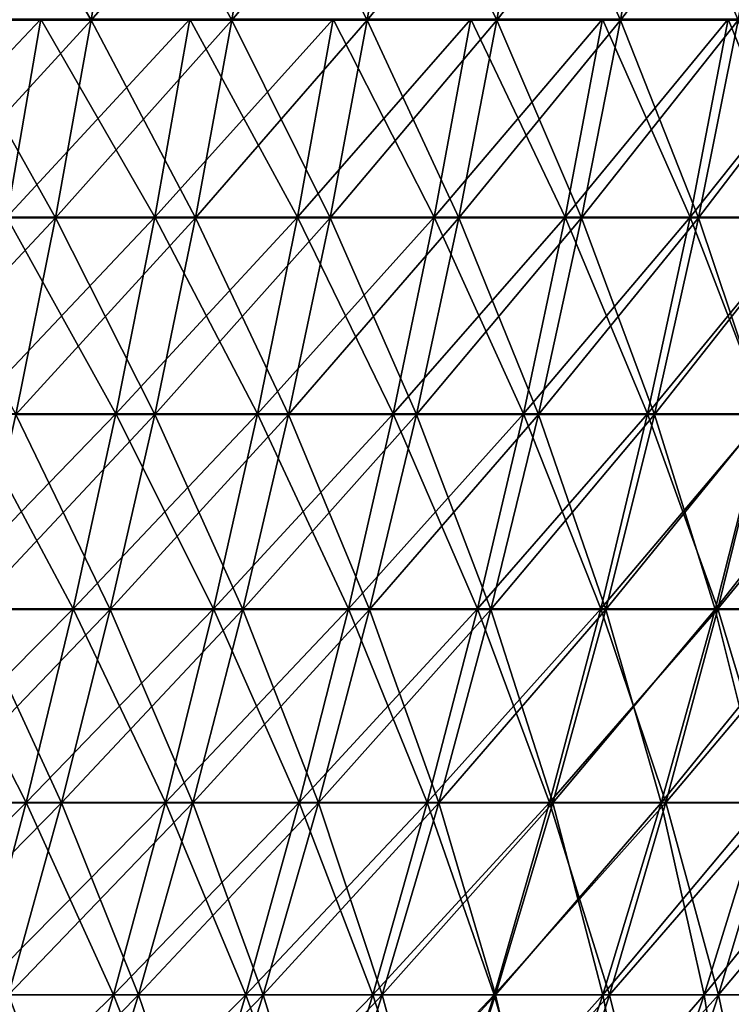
# Model space of a CAD drawing. Header units: millimetres. Extents: x -125 to 125, y -45 to 4025.
# Tile 742 of 755: x 93 to 104, y 3983 to 3999. Entities that reach past the tile are written whole.
import ezdxf

# ---------------------------------------------------------------- set-up
doc = ezdxf.new("R2010")
doc.units = ezdxf.units.MM
doc.header["$LTSCALE"] = 6.999206
for name, color, linetype in [('21', 7, 'CONTINUOUS'), ('22', 7, 'CONTINUOUS'), ('23', 7, 'CONTINUOUS'), ('24', 7, 'CONTINUOUS')]:
    doc.layers.add(name, color=color, linetype=linetype)

msp = doc.modelspace()

# ---------------------------------------------------------------- linework, layer by layer
at = {"layer": '21', "color": 7, "linetype": 'CONTINUOUS'}
for points in [[(90.353, 3998.983, 82.368), (92.297, 3995.788, 79.075), (92.847, 3998.983, 79.546), (90.353, 3998.983, 82.368)], [(92.297, 3995.788, 79.075), (94.688, 3995.788, 76.195), (92.847, 3998.983, 79.546), (92.297, 3995.788, 79.075)], [(92.847, 3998.983, 79.546), (94.688, 3995.788, 76.195), (95.252, 3998.983, 76.649), (92.847, 3998.983, 79.546)], [(94.688, 3995.788, 76.195), (96.99, 3995.788, 73.243), (95.252, 3998.983, 76.649), (94.688, 3995.788, 76.195)], [(95.252, 3998.983, 76.649), (96.99, 3995.788, 73.243), (97.568, 3998.983, 73.68), (95.252, 3998.983, 76.649)], [(96.99, 3995.788, 73.243), (99.199, 3995.788, 70.222), (97.568, 3998.983, 73.68), (96.99, 3995.788, 73.243)], [(97.568, 3998.983, 73.68), (99.199, 3995.788, 70.222), (99.79, 3998.983, 70.64), (97.568, 3998.983, 73.68)], [(99.199, 3995.788, 70.222), (101.315, 3995.788, 67.134), (99.79, 3998.983, 70.64), (99.199, 3995.788, 70.222)], [(99.79, 3998.983, 70.64), (101.315, 3995.788, 67.134), (101.918, 3998.983, 67.534), (99.79, 3998.983, 70.64)], [(101.315, 3995.788, 67.134), (103.334, 3995.788, 63.982), (101.918, 3998.983, 67.534), (101.315, 3995.788, 67.134)], [(101.918, 3998.983, 67.534), (103.334, 3995.788, 63.982), (103.95, 3998.983, 64.363), (101.918, 3998.983, 67.534)], [(103.334, 3995.788, 63.982), (105.256, 3995.788, 60.769), (103.95, 3998.983, 64.363), (103.334, 3995.788, 63.982)], [(103.95, 3998.983, 64.363), (105.256, 3995.788, 60.769), (105.882, 3998.983, 61.131), (103.95, 3998.983, 64.363)], [(91.684, 3992.612, 78.55), (94.059, 3992.612, 75.689), (92.297, 3995.788, 79.075), (91.684, 3992.612, 78.55)], [(92.297, 3995.788, 79.075), (94.059, 3992.612, 75.689), (94.688, 3995.788, 76.195), (92.297, 3995.788, 79.075)], [(94.059, 3992.612, 75.689), (96.346, 3992.612, 72.757), (94.688, 3995.788, 76.195), (94.059, 3992.612, 75.689)], [(94.688, 3995.788, 76.195), (96.346, 3992.612, 72.757), (96.99, 3995.788, 73.243), (94.688, 3995.788, 76.195)], [(96.346, 3992.612, 72.757), (98.54, 3992.612, 69.755), (96.99, 3995.788, 73.243), (96.346, 3992.612, 72.757)], [(96.99, 3995.788, 73.243), (98.54, 3992.612, 69.755), (99.199, 3995.788, 70.222), (96.99, 3995.788, 73.243)], [(98.54, 3992.612, 69.755), (100.642, 3992.612, 66.688), (99.199, 3995.788, 70.222), (98.54, 3992.612, 69.755)], [(99.199, 3995.788, 70.222), (100.642, 3992.612, 66.688), (101.315, 3995.788, 67.134), (99.199, 3995.788, 70.222)], [(100.642, 3992.612, 66.688), (102.648, 3992.612, 63.557), (101.315, 3995.788, 67.134), (100.642, 3992.612, 66.688)], [(101.315, 3995.788, 67.134), (102.648, 3992.612, 63.557), (103.334, 3995.788, 63.982), (101.315, 3995.788, 67.134)], [(102.648, 3992.612, 63.557), (104.556, 3992.612, 60.366), (103.334, 3995.788, 63.982), (102.648, 3992.612, 63.557)], [(103.334, 3995.788, 63.982), (104.556, 3992.612, 60.366), (105.256, 3995.788, 60.769), (103.334, 3995.788, 63.982)], [(91.008, 3989.459, 77.971), (93.366, 3989.459, 75.131), (91.684, 3992.612, 78.55), (91.008, 3989.459, 77.971)], [(91.684, 3992.612, 78.55), (93.366, 3989.459, 75.131), (94.059, 3992.612, 75.689), (91.684, 3992.612, 78.55)], [(93.366, 3989.459, 75.131), (95.635, 3989.459, 72.22), (94.059, 3992.612, 75.689), (93.366, 3989.459, 75.131)], [(94.059, 3992.612, 75.689), (95.635, 3989.459, 72.22), (96.346, 3992.612, 72.757), (94.059, 3992.612, 75.689)], [(95.635, 3989.459, 72.22), (97.814, 3989.459, 69.241), (96.346, 3992.612, 72.757), (95.635, 3989.459, 72.22)], [(96.346, 3992.612, 72.757), (97.814, 3989.459, 69.241), (98.54, 3992.612, 69.755), (96.346, 3992.612, 72.757)], [(97.814, 3989.459, 69.241), (99.9, 3989.459, 66.196), (98.54, 3992.612, 69.755), (97.814, 3989.459, 69.241)], [(98.54, 3992.612, 69.755), (99.9, 3989.459, 66.196), (100.642, 3992.612, 66.688), (98.54, 3992.612, 69.755)], [(99.9, 3989.459, 66.196), (101.891, 3989.459, 63.088), (100.642, 3992.612, 66.688), (99.9, 3989.459, 66.196)], [(100.642, 3992.612, 66.688), (101.891, 3989.459, 63.088), (102.648, 3992.612, 63.557), (100.642, 3992.612, 66.688)], [(101.891, 3989.459, 63.088), (103.785, 3989.459, 59.92), (102.648, 3992.612, 63.557), (101.891, 3989.459, 63.088)], [(102.648, 3992.612, 63.557), (103.785, 3989.459, 59.92), (104.556, 3992.612, 60.366), (102.648, 3992.612, 63.557)], [(103.785, 3989.459, 59.92), (105.581, 3989.459, 56.696), (104.556, 3992.612, 60.366), (103.785, 3989.459, 59.92)], [(90.269, 3986.33, 77.338), (92.608, 3986.33, 74.521), (91.008, 3989.459, 77.971), (90.269, 3986.33, 77.338)], [(91.008, 3989.459, 77.971), (92.608, 3986.33, 74.521), (93.366, 3989.459, 75.131), (91.008, 3989.459, 77.971)], [(92.608, 3986.33, 74.521), (94.859, 3986.33, 71.634), (93.366, 3989.459, 75.131), (92.608, 3986.33, 74.521)], [(93.366, 3989.459, 75.131), (94.859, 3986.33, 71.634), (95.635, 3989.459, 72.22), (93.366, 3989.459, 75.131)], [(94.859, 3986.33, 71.634), (97.02, 3986.33, 68.679), (95.635, 3989.459, 72.22), (94.859, 3986.33, 71.634)], [(95.635, 3989.459, 72.22), (97.02, 3986.33, 68.679), (97.814, 3989.459, 69.241), (95.635, 3989.459, 72.22)], [(97.02, 3986.33, 68.679), (99.089, 3986.33, 65.659), (97.814, 3989.459, 69.241), (97.02, 3986.33, 68.679)], [(97.814, 3989.459, 69.241), (99.089, 3986.33, 65.659), (99.9, 3989.459, 66.196), (97.814, 3989.459, 69.241)], [(99.089, 3986.33, 65.659), (101.064, 3986.33, 62.576), (99.9, 3989.459, 66.196), (99.089, 3986.33, 65.659)], [(99.9, 3989.459, 66.196), (101.064, 3986.33, 62.576), (101.891, 3989.459, 63.088), (99.9, 3989.459, 66.196)], [(101.064, 3986.33, 62.576), (102.943, 3986.33, 59.434), (101.891, 3989.459, 63.088), (101.064, 3986.33, 62.576)], [(101.891, 3989.459, 63.088), (102.943, 3986.33, 59.434), (103.785, 3989.459, 59.92), (101.891, 3989.459, 63.088)], [(102.943, 3986.33, 59.434), (104.724, 3986.33, 56.236), (103.785, 3989.459, 59.92), (102.943, 3986.33, 59.434)], [(103.785, 3989.459, 59.92), (104.724, 3986.33, 56.236), (105.581, 3989.459, 56.696), (103.785, 3989.459, 59.92)], [(90.269, 3986.33, 77.338), (91.787, 3983.228, 73.86), (92.608, 3986.33, 74.521), (90.269, 3986.33, 77.338)], [(91.787, 3983.228, 73.86), (94.018, 3983.228, 70.999), (92.608, 3986.33, 74.521), (91.787, 3983.228, 73.86)], [(92.608, 3986.33, 74.521), (94.018, 3983.228, 70.999), (94.859, 3986.33, 71.634), (92.608, 3986.33, 74.521)], [(94.018, 3983.228, 70.999), (96.159, 3983.228, 68.07), (94.859, 3986.33, 71.634), (94.018, 3983.228, 70.999)], [(94.859, 3986.33, 71.634), (96.159, 3983.228, 68.07), (97.02, 3986.33, 68.679), (94.859, 3986.33, 71.634)], [(96.159, 3983.228, 68.07), (98.21, 3983.228, 65.076), (97.02, 3986.33, 68.679), (96.159, 3983.228, 68.07)], [(97.02, 3986.33, 68.679), (98.21, 3983.228, 65.076), (99.089, 3986.33, 65.659), (97.02, 3986.33, 68.679)], [(98.21, 3983.228, 65.076), (100.167, 3983.228, 62.021), (99.089, 3986.33, 65.659), (98.21, 3983.228, 65.076)], [(99.089, 3986.33, 65.659), (100.167, 3983.228, 62.021), (101.064, 3986.33, 62.576), (99.089, 3986.33, 65.659)], [(100.167, 3983.228, 62.021), (102.03, 3983.228, 58.907), (101.064, 3986.33, 62.576), (100.167, 3983.228, 62.021)], [(101.064, 3986.33, 62.576), (102.03, 3983.228, 58.907), (102.943, 3986.33, 59.434), (101.064, 3986.33, 62.576)], [(102.03, 3983.228, 58.907), (103.795, 3983.228, 55.737), (102.943, 3986.33, 59.434), (102.03, 3983.228, 58.907)], [(102.943, 3986.33, 59.434), (103.795, 3983.228, 55.737), (104.724, 3986.33, 56.236), (102.943, 3986.33, 59.434)], [(103.795, 3983.228, 55.737), (105.463, 3983.228, 52.514), (104.724, 3986.33, 56.236), (103.795, 3983.228, 55.737)], [(90.902, 3980.155, 73.149), (93.112, 3980.155, 70.315), (91.787, 3983.228, 73.86), (90.902, 3980.155, 73.149)], [(91.787, 3983.228, 73.86), (93.112, 3980.155, 70.315), (94.018, 3983.228, 70.999), (91.787, 3983.228, 73.86)], [(93.112, 3980.155, 70.315), (95.233, 3980.155, 67.414), (94.018, 3983.228, 70.999), (93.112, 3980.155, 70.315)], [(94.018, 3983.228, 70.999), (95.233, 3980.155, 67.414), (96.159, 3983.228, 68.07), (94.018, 3983.228, 70.999)], [(95.233, 3980.155, 67.414), (97.264, 3980.155, 64.449), (96.159, 3983.228, 68.07), (95.233, 3980.155, 67.414)], [(96.159, 3983.228, 68.07), (97.264, 3980.155, 64.449), (98.21, 3983.228, 65.076), (96.159, 3983.228, 68.07)], [(97.264, 3980.155, 64.449), (99.202, 3980.155, 61.423), (98.21, 3983.228, 65.076), (97.264, 3980.155, 64.449)], [(98.21, 3983.228, 65.076), (99.202, 3980.155, 61.423), (100.167, 3983.228, 62.021), (98.21, 3983.228, 65.076)], [(99.202, 3980.155, 61.423), (101.047, 3980.155, 58.339), (100.167, 3983.228, 62.021), (99.202, 3980.155, 61.423)], [(100.167, 3983.228, 62.021), (101.047, 3980.155, 58.339), (102.03, 3983.228, 58.907), (100.167, 3983.228, 62.021)], [(101.047, 3980.155, 58.339), (102.795, 3980.155, 55.2), (102.03, 3983.228, 58.907), (101.047, 3980.155, 58.339)], [(102.03, 3983.228, 58.907), (102.795, 3980.155, 55.2), (103.795, 3983.228, 55.737), (102.03, 3983.228, 58.907)], [(102.795, 3980.155, 55.2), (104.446, 3980.155, 52.008), (103.795, 3983.228, 55.737), (102.795, 3980.155, 55.2)], [(103.795, 3983.228, 55.737), (104.446, 3980.155, 52.008), (105.463, 3983.228, 52.514), (103.795, 3983.228, 55.737)]]:
    msp.add_3dface(points, dxfattribs=at)
at = {"layer": '22', "color": 7, "linetype": 'CONTINUOUS'}
for points in [[(92.297, 3995.788, -79.075), (89.818, 3995.788, -81.88), (92.847, 3998.983, -79.546), (92.297, 3995.788, -79.075)], [(92.847, 3998.983, -79.546), (89.818, 3995.788, -81.88), (90.353, 3998.983, -82.368), (92.847, 3998.983, -79.546)], [(94.688, 3995.788, -76.195), (92.297, 3995.788, -79.075), (95.252, 3998.983, -76.649), (94.688, 3995.788, -76.195)], [(95.252, 3998.983, -76.649), (92.297, 3995.788, -79.075), (92.847, 3998.983, -79.546), (95.252, 3998.983, -76.649)], [(96.99, 3995.788, -73.243), (94.688, 3995.788, -76.195), (97.568, 3998.983, -73.68), (96.99, 3995.788, -73.243)], [(97.568, 3998.983, -73.68), (94.688, 3995.788, -76.195), (95.252, 3998.983, -76.649), (97.568, 3998.983, -73.68)], [(99.199, 3995.788, -70.222), (96.99, 3995.788, -73.243), (99.79, 3998.983, -70.64), (99.199, 3995.788, -70.222)], [(99.79, 3998.983, -70.64), (96.99, 3995.788, -73.243), (97.568, 3998.983, -73.68), (99.79, 3998.983, -70.64)], [(101.315, 3995.788, -67.134), (99.199, 3995.788, -70.222), (101.918, 3998.983, -67.534), (101.315, 3995.788, -67.134)], [(101.918, 3998.983, -67.534), (99.199, 3995.788, -70.222), (99.79, 3998.983, -70.64), (101.918, 3998.983, -67.534)], [(103.334, 3995.788, -63.982), (101.315, 3995.788, -67.134), (103.95, 3998.983, -64.363), (103.334, 3995.788, -63.982)], [(103.95, 3998.983, -64.363), (101.315, 3995.788, -67.134), (101.918, 3998.983, -67.534), (103.95, 3998.983, -64.363)], [(105.256, 3995.788, -60.769), (103.334, 3995.788, -63.982), (105.882, 3998.983, -61.131), (105.256, 3995.788, -60.769)], [(105.882, 3998.983, -61.131), (103.334, 3995.788, -63.982), (103.95, 3998.983, -64.363), (105.882, 3998.983, -61.131)], [(94.059, 3992.612, -75.689), (91.684, 3992.612, -78.55), (94.688, 3995.788, -76.195), (94.059, 3992.612, -75.689)], [(94.688, 3995.788, -76.195), (91.684, 3992.612, -78.55), (92.297, 3995.788, -79.075), (94.688, 3995.788, -76.195)], [(96.346, 3992.612, -72.757), (94.059, 3992.612, -75.689), (96.99, 3995.788, -73.243), (96.346, 3992.612, -72.757)], [(96.99, 3995.788, -73.243), (94.059, 3992.612, -75.689), (94.688, 3995.788, -76.195), (96.99, 3995.788, -73.243)], [(98.54, 3992.612, -69.755), (96.346, 3992.612, -72.757), (99.199, 3995.788, -70.222), (98.54, 3992.612, -69.755)], [(99.199, 3995.788, -70.222), (96.346, 3992.612, -72.757), (96.99, 3995.788, -73.243), (99.199, 3995.788, -70.222)], [(100.642, 3992.612, -66.688), (98.54, 3992.612, -69.755), (101.315, 3995.788, -67.134), (100.642, 3992.612, -66.688)], [(101.315, 3995.788, -67.134), (98.54, 3992.612, -69.755), (99.199, 3995.788, -70.222), (101.315, 3995.788, -67.134)], [(102.648, 3992.612, -63.557), (100.642, 3992.612, -66.688), (103.334, 3995.788, -63.982), (102.648, 3992.612, -63.557)], [(103.334, 3995.788, -63.982), (100.642, 3992.612, -66.688), (101.315, 3995.788, -67.134), (103.334, 3995.788, -63.982)], [(104.556, 3992.612, -60.366), (102.648, 3992.612, -63.557), (105.256, 3995.788, -60.769), (104.556, 3992.612, -60.366)], [(105.256, 3995.788, -60.769), (102.648, 3992.612, -63.557), (103.334, 3995.788, -63.982), (105.256, 3995.788, -60.769)], [(93.366, 3989.459, -75.131), (91.008, 3989.459, -77.971), (94.059, 3992.612, -75.689), (93.366, 3989.459, -75.131)], [(94.059, 3992.612, -75.689), (91.008, 3989.459, -77.971), (91.684, 3992.612, -78.55), (94.059, 3992.612, -75.689)], [(95.635, 3989.459, -72.22), (93.366, 3989.459, -75.131), (96.346, 3992.612, -72.757), (95.635, 3989.459, -72.22)], [(96.346, 3992.612, -72.757), (93.366, 3989.459, -75.131), (94.059, 3992.612, -75.689), (96.346, 3992.612, -72.757)], [(97.814, 3989.459, -69.241), (95.635, 3989.459, -72.22), (98.54, 3992.612, -69.755), (97.814, 3989.459, -69.241)], [(98.54, 3992.612, -69.755), (95.635, 3989.459, -72.22), (96.346, 3992.612, -72.757), (98.54, 3992.612, -69.755)], [(99.9, 3989.459, -66.196), (97.814, 3989.459, -69.241), (100.642, 3992.612, -66.688), (99.9, 3989.459, -66.196)], [(100.642, 3992.612, -66.688), (97.814, 3989.459, -69.241), (98.54, 3992.612, -69.755), (100.642, 3992.612, -66.688)], [(101.891, 3989.459, -63.088), (99.9, 3989.459, -66.196), (102.648, 3992.612, -63.557), (101.891, 3989.459, -63.088)], [(102.648, 3992.612, -63.557), (99.9, 3989.459, -66.196), (100.642, 3992.612, -66.688), (102.648, 3992.612, -63.557)], [(103.785, 3989.459, -59.92), (101.891, 3989.459, -63.088), (104.556, 3992.612, -60.366), (103.785, 3989.459, -59.92)], [(104.556, 3992.612, -60.366), (101.891, 3989.459, -63.088), (102.648, 3992.612, -63.557), (104.556, 3992.612, -60.366)], [(105.581, 3989.459, -56.696), (103.785, 3989.459, -59.92), (106.366, 3992.612, -57.117), (105.581, 3989.459, -56.696)], [(106.366, 3992.612, -57.117), (103.785, 3989.459, -59.92), (104.556, 3992.612, -60.366), (106.366, 3992.612, -57.117)], [(92.608, 3986.33, -74.521), (90.269, 3986.33, -77.338), (93.366, 3989.459, -75.131), (92.608, 3986.33, -74.521)], [(93.366, 3989.459, -75.131), (90.269, 3986.33, -77.338), (91.008, 3989.459, -77.971), (93.366, 3989.459, -75.131)], [(94.859, 3986.33, -71.634), (92.608, 3986.33, -74.521), (95.635, 3989.459, -72.22), (94.859, 3986.33, -71.634)], [(95.635, 3989.459, -72.22), (92.608, 3986.33, -74.521), (93.366, 3989.459, -75.131), (95.635, 3989.459, -72.22)], [(97.02, 3986.33, -68.679), (94.859, 3986.33, -71.634), (97.814, 3989.459, -69.241), (97.02, 3986.33, -68.679)], [(97.814, 3989.459, -69.241), (94.859, 3986.33, -71.634), (95.635, 3989.459, -72.22), (97.814, 3989.459, -69.241)], [(99.089, 3986.33, -65.659), (97.02, 3986.33, -68.679), (99.9, 3989.459, -66.196), (99.089, 3986.33, -65.659)], [(99.9, 3989.459, -66.196), (97.02, 3986.33, -68.679), (97.814, 3989.459, -69.241), (99.9, 3989.459, -66.196)], [(101.064, 3986.33, -62.576), (99.089, 3986.33, -65.659), (101.891, 3989.459, -63.088), (101.064, 3986.33, -62.576)], [(101.891, 3989.459, -63.088), (99.089, 3986.33, -65.659), (99.9, 3989.459, -66.196), (101.891, 3989.459, -63.088)], [(102.943, 3986.33, -59.434), (101.064, 3986.33, -62.576), (103.785, 3989.459, -59.92), (102.943, 3986.33, -59.434)], [(103.785, 3989.459, -59.92), (101.064, 3986.33, -62.576), (101.891, 3989.459, -63.088), (103.785, 3989.459, -59.92)], [(104.724, 3986.33, -56.236), (102.943, 3986.33, -59.434), (105.581, 3989.459, -56.696), (104.724, 3986.33, -56.236)], [(105.581, 3989.459, -56.696), (102.943, 3986.33, -59.434), (103.785, 3989.459, -59.92), (105.581, 3989.459, -56.696)], [(91.787, 3983.228, -73.86), (89.468, 3983.228, -76.652), (92.608, 3986.33, -74.521), (91.787, 3983.228, -73.86)], [(92.608, 3986.33, -74.521), (89.468, 3983.228, -76.652), (90.269, 3986.33, -77.338), (92.608, 3986.33, -74.521)], [(94.018, 3983.228, -70.999), (91.787, 3983.228, -73.86), (94.859, 3986.33, -71.634), (94.018, 3983.228, -70.999)], [(94.859, 3986.33, -71.634), (91.787, 3983.228, -73.86), (92.608, 3986.33, -74.521), (94.859, 3986.33, -71.634)], [(96.159, 3983.228, -68.07), (94.018, 3983.228, -70.999), (97.02, 3986.33, -68.679), (96.159, 3983.228, -68.07)], [(97.02, 3986.33, -68.679), (94.018, 3983.228, -70.999), (94.859, 3986.33, -71.634), (97.02, 3986.33, -68.679)], [(98.21, 3983.228, -65.076), (96.159, 3983.228, -68.07), (99.089, 3986.33, -65.659), (98.21, 3983.228, -65.076)], [(99.089, 3986.33, -65.659), (96.159, 3983.228, -68.07), (97.02, 3986.33, -68.679), (99.089, 3986.33, -65.659)], [(100.167, 3983.228, -62.021), (98.21, 3983.228, -65.076), (101.064, 3986.33, -62.576), (100.167, 3983.228, -62.021)], [(101.064, 3986.33, -62.576), (98.21, 3983.228, -65.076), (99.089, 3986.33, -65.659), (101.064, 3986.33, -62.576)], [(102.03, 3983.228, -58.907), (100.167, 3983.228, -62.021), (102.943, 3986.33, -59.434), (102.03, 3983.228, -58.907)], [(102.943, 3986.33, -59.434), (100.167, 3983.228, -62.021), (101.064, 3986.33, -62.576), (102.943, 3986.33, -59.434)], [(103.795, 3983.228, -55.737), (102.03, 3983.228, -58.907), (104.724, 3986.33, -56.236), (103.795, 3983.228, -55.737)], [(104.724, 3986.33, -56.236), (102.03, 3983.228, -58.907), (102.943, 3986.33, -59.434), (104.724, 3986.33, -56.236)], [(105.463, 3983.228, -52.514), (103.795, 3983.228, -55.737), (106.406, 3986.33, -52.984), (105.463, 3983.228, -52.514)], [(106.406, 3986.33, -52.984), (103.795, 3983.228, -55.737), (104.724, 3986.33, -56.236), (106.406, 3986.33, -52.984)], [(93.112, 3980.155, -70.315), (90.902, 3980.155, -73.149), (94.018, 3983.228, -70.999), (93.112, 3980.155, -70.315)], [(94.018, 3983.228, -70.999), (90.902, 3980.155, -73.149), (91.787, 3983.228, -73.86), (94.018, 3983.228, -70.999)], [(95.233, 3980.155, -67.414), (93.112, 3980.155, -70.315), (96.159, 3983.228, -68.07), (95.233, 3980.155, -67.414)], [(96.159, 3983.228, -68.07), (93.112, 3980.155, -70.315), (94.018, 3983.228, -70.999), (96.159, 3983.228, -68.07)], [(97.264, 3980.155, -64.449), (95.233, 3980.155, -67.414), (98.21, 3983.228, -65.076), (97.264, 3980.155, -64.449)], [(98.21, 3983.228, -65.076), (95.233, 3980.155, -67.414), (96.159, 3983.228, -68.07), (98.21, 3983.228, -65.076)], [(99.202, 3980.155, -61.423), (97.264, 3980.155, -64.449), (100.167, 3983.228, -62.021), (99.202, 3980.155, -61.423)], [(100.167, 3983.228, -62.021), (97.264, 3980.155, -64.449), (98.21, 3983.228, -65.076), (100.167, 3983.228, -62.021)], [(101.047, 3980.155, -58.339), (99.202, 3980.155, -61.423), (102.03, 3983.228, -58.907), (101.047, 3980.155, -58.339)], [(102.03, 3983.228, -58.907), (99.202, 3980.155, -61.423), (100.167, 3983.228, -62.021), (102.03, 3983.228, -58.907)], [(102.795, 3980.155, -55.2), (101.047, 3980.155, -58.339), (103.795, 3983.228, -55.737), (102.795, 3980.155, -55.2)], [(103.795, 3983.228, -55.737), (101.047, 3980.155, -58.339), (102.03, 3983.228, -58.907), (103.795, 3983.228, -55.737)], [(104.446, 3980.155, -52.008), (102.795, 3980.155, -55.2), (105.463, 3983.228, -52.514), (104.446, 3980.155, -52.008)], [(105.463, 3983.228, -52.514), (102.795, 3980.155, -55.2), (103.795, 3983.228, -55.737), (105.463, 3983.228, -52.514)]]:
    msp.add_3dface(points, dxfattribs=at)
at = {"layer": '23', "color": 7, "linetype": 'CONTINUOUS'}
for points in [[(91.291, 3998.971, -78.214), (93.657, 3998.971, -75.365), (91.786, 4002.185, -78.637), (91.291, 3998.971, -78.214)], [(91.786, 4002.185, -78.637), (93.657, 3998.971, -75.365), (94.164, 4002.185, -75.773), (91.786, 4002.185, -78.637)], [(93.657, 3998.971, -75.365), (95.933, 3998.971, -72.445), (94.164, 4002.185, -75.773), (93.657, 3998.971, -75.365)], [(94.164, 4002.185, -75.773), (95.933, 3998.971, -72.445), (96.453, 4002.185, -72.838), (94.164, 4002.185, -75.773)], [(95.933, 3998.971, -72.445), (98.119, 3998.971, -69.457), (96.453, 4002.185, -72.838), (95.933, 3998.971, -72.445)], [(96.453, 4002.185, -72.838), (98.119, 3998.971, -69.457), (98.65, 4002.185, -69.833), (96.453, 4002.185, -72.838)], [(98.119, 3998.971, -69.457), (100.211, 3998.971, -66.402), (98.65, 4002.185, -69.833), (98.119, 3998.971, -69.457)], [(98.65, 4002.185, -69.833), (100.211, 3998.971, -66.402), (100.754, 4002.185, -66.762), (98.65, 4002.185, -69.833)], [(100.211, 3998.971, -66.402), (102.208, 3998.971, -63.285), (100.754, 4002.185, -66.762), (100.211, 3998.971, -66.402)], [(100.754, 4002.185, -66.762), (102.208, 3998.971, -63.285), (102.762, 4002.185, -63.627), (100.754, 4002.185, -66.762)], [(102.208, 3998.971, -63.285), (104.109, 3998.971, -60.107), (102.762, 4002.185, -63.627), (102.208, 3998.971, -63.285)], [(102.762, 4002.185, -63.627), (104.109, 3998.971, -60.107), (104.673, 4002.185, -60.433), (102.762, 4002.185, -63.627)], [(90.732, 3995.776, -77.735), (93.083, 3995.776, -74.904), (91.291, 3998.971, -78.214), (90.732, 3995.776, -77.735)], [(91.291, 3998.971, -78.214), (93.083, 3995.776, -74.904), (93.657, 3998.971, -75.365), (91.291, 3998.971, -78.214)], [(93.083, 3995.776, -74.904), (95.345, 3995.776, -72.002), (93.657, 3998.971, -75.365), (93.083, 3995.776, -74.904)], [(93.657, 3998.971, -75.365), (95.345, 3995.776, -72.002), (95.933, 3998.971, -72.445), (93.657, 3998.971, -75.365)], [(95.345, 3995.776, -72.002), (97.518, 3995.776, -69.031), (95.933, 3998.971, -72.445), (95.345, 3995.776, -72.002)], [(95.933, 3998.971, -72.445), (97.518, 3995.776, -69.031), (98.119, 3998.971, -69.457), (95.933, 3998.971, -72.445)], [(97.518, 3995.776, -69.031), (99.597, 3995.776, -65.995), (98.119, 3998.971, -69.457), (97.518, 3995.776, -69.031)], [(98.119, 3998.971, -69.457), (99.597, 3995.776, -65.995), (100.211, 3998.971, -66.402), (98.119, 3998.971, -69.457)], [(99.597, 3995.776, -65.995), (101.582, 3995.776, -62.897), (100.211, 3998.971, -66.402), (99.597, 3995.776, -65.995)], [(100.211, 3998.971, -66.402), (101.582, 3995.776, -62.897), (102.208, 3998.971, -63.285), (100.211, 3998.971, -66.402)], [(101.582, 3995.776, -62.897), (103.471, 3995.776, -59.739), (102.208, 3998.971, -63.285), (101.582, 3995.776, -62.897)], [(102.208, 3998.971, -63.285), (103.471, 3995.776, -59.739), (104.109, 3998.971, -60.107), (102.208, 3998.971, -63.285)], [(103.471, 3995.776, -59.739), (105.262, 3995.776, -56.524), (104.109, 3998.971, -60.107), (103.471, 3995.776, -59.739)], [(90.732, 3995.776, -77.735), (92.443, 3992.602, -74.389), (93.083, 3995.776, -74.904), (90.732, 3995.776, -77.735)], [(92.443, 3992.602, -74.389), (94.69, 3992.602, -71.507), (93.083, 3995.776, -74.904), (92.443, 3992.602, -74.389)], [(93.083, 3995.776, -74.904), (94.69, 3992.602, -71.507), (95.345, 3995.776, -72.002), (93.083, 3995.776, -74.904)], [(94.69, 3992.602, -71.507), (96.847, 3992.602, -68.557), (95.345, 3995.776, -72.002), (94.69, 3992.602, -71.507)], [(95.345, 3995.776, -72.002), (96.847, 3992.602, -68.557), (97.518, 3995.776, -69.031), (95.345, 3995.776, -72.002)], [(96.847, 3992.602, -68.557), (98.912, 3992.602, -65.542), (97.518, 3995.776, -69.031), (96.847, 3992.602, -68.557)], [(97.518, 3995.776, -69.031), (98.912, 3992.602, -65.542), (99.597, 3995.776, -65.995), (97.518, 3995.776, -69.031)], [(98.912, 3992.602, -65.542), (100.884, 3992.602, -62.465), (99.597, 3995.776, -65.995), (98.912, 3992.602, -65.542)], [(99.597, 3995.776, -65.995), (100.884, 3992.602, -62.465), (101.582, 3995.776, -62.897), (99.597, 3995.776, -65.995)], [(100.884, 3992.602, -62.465), (102.76, 3992.602, -59.328), (101.582, 3995.776, -62.897), (100.884, 3992.602, -62.465)], [(101.582, 3995.776, -62.897), (102.76, 3992.602, -59.328), (103.471, 3995.776, -59.739), (101.582, 3995.776, -62.897)], [(102.76, 3992.602, -59.328), (104.538, 3992.602, -56.136), (103.471, 3995.776, -59.739), (102.76, 3992.602, -59.328)], [(103.471, 3995.776, -59.739), (104.538, 3992.602, -56.136), (105.262, 3995.776, -56.524), (103.471, 3995.776, -59.739)], [(91.737, 3989.451, -73.821), (93.967, 3989.451, -70.961), (92.443, 3992.602, -74.389), (91.737, 3989.451, -73.821)], [(92.443, 3992.602, -74.389), (93.967, 3989.451, -70.961), (94.69, 3992.602, -71.507), (92.443, 3992.602, -74.389)], [(93.967, 3989.451, -70.961), (96.108, 3989.451, -68.033), (94.69, 3992.602, -71.507), (93.967, 3989.451, -70.961)], [(94.69, 3992.602, -71.507), (96.108, 3989.451, -68.033), (96.847, 3992.602, -68.557), (94.69, 3992.602, -71.507)], [(96.108, 3989.451, -68.033), (98.157, 3989.451, -65.041), (96.847, 3992.602, -68.557), (96.108, 3989.451, -68.033)], [(96.847, 3992.602, -68.557), (98.157, 3989.451, -65.041), (98.912, 3992.602, -65.542), (96.847, 3992.602, -68.557)], [(98.157, 3989.451, -65.041), (100.114, 3989.451, -61.988), (98.912, 3992.602, -65.542), (98.157, 3989.451, -65.041)], [(98.912, 3992.602, -65.542), (100.114, 3989.451, -61.988), (100.884, 3992.602, -62.465), (98.912, 3992.602, -65.542)], [(100.114, 3989.451, -61.988), (101.975, 3989.451, -58.875), (100.884, 3992.602, -62.465), (100.114, 3989.451, -61.988)], [(100.884, 3992.602, -62.465), (101.975, 3989.451, -58.875), (102.76, 3992.602, -59.328), (100.884, 3992.602, -62.465)], [(101.975, 3989.451, -58.875), (103.74, 3989.451, -55.707), (102.76, 3992.602, -59.328), (101.975, 3989.451, -58.875)], [(102.76, 3992.602, -59.328), (103.74, 3989.451, -55.707), (104.538, 3992.602, -56.136), (102.76, 3992.602, -59.328)], [(103.74, 3989.451, -55.707), (105.406, 3989.451, -52.486), (104.538, 3992.602, -56.136), (103.74, 3989.451, -55.707)], [(90.967, 3986.325, -73.201), (93.178, 3986.325, -70.365), (91.737, 3989.451, -73.821), (90.967, 3986.325, -73.201)], [(91.737, 3989.451, -73.821), (93.178, 3986.325, -70.365), (93.967, 3989.451, -70.961), (91.737, 3989.451, -73.821)], [(93.178, 3986.325, -70.365), (95.3, 3986.325, -67.462), (93.967, 3989.451, -70.961), (93.178, 3986.325, -70.365)], [(93.967, 3989.451, -70.961), (95.3, 3986.325, -67.462), (96.108, 3989.451, -68.033), (93.967, 3989.451, -70.961)], [(95.3, 3986.325, -67.462), (97.333, 3986.325, -64.495), (96.108, 3989.451, -68.033), (95.3, 3986.325, -67.462)], [(96.108, 3989.451, -68.033), (97.333, 3986.325, -64.495), (98.157, 3989.451, -65.041), (96.108, 3989.451, -68.033)], [(97.333, 3986.325, -64.495), (99.273, 3986.325, -61.467), (98.157, 3989.451, -65.041), (97.333, 3986.325, -64.495)], [(98.157, 3989.451, -65.041), (99.273, 3986.325, -61.467), (100.114, 3989.451, -61.988), (98.157, 3989.451, -65.041)], [(99.273, 3986.325, -61.467), (101.118, 3986.325, -58.381), (100.114, 3989.451, -61.988), (99.273, 3986.325, -61.467)], [(100.114, 3989.451, -61.988), (101.118, 3986.325, -58.381), (101.975, 3989.451, -58.875), (100.114, 3989.451, -61.988)], [(101.118, 3986.325, -58.381), (102.868, 3986.325, -55.239), (101.975, 3989.451, -58.875), (101.118, 3986.325, -58.381)], [(101.975, 3989.451, -58.875), (102.868, 3986.325, -55.239), (103.74, 3989.451, -55.707), (101.975, 3989.451, -58.875)], [(102.868, 3986.325, -55.239), (104.521, 3986.325, -52.045), (103.74, 3989.451, -55.707), (102.868, 3986.325, -55.239)], [(103.74, 3989.451, -55.707), (104.521, 3986.325, -52.045), (105.406, 3989.451, -52.486), (103.74, 3989.451, -55.707)], [(90.967, 3986.325, -73.201), (92.322, 3983.227, -69.718), (93.178, 3986.325, -70.365), (90.967, 3986.325, -73.201)], [(92.322, 3983.227, -69.718), (94.425, 3983.227, -66.842), (93.178, 3986.325, -70.365), (92.322, 3983.227, -69.718)], [(93.178, 3986.325, -70.365), (94.425, 3983.227, -66.842), (95.3, 3986.325, -67.462), (93.178, 3986.325, -70.365)], [(94.425, 3983.227, -66.842), (96.439, 3983.227, -63.903), (95.3, 3986.325, -67.462), (94.425, 3983.227, -66.842)], [(95.3, 3986.325, -67.462), (96.439, 3983.227, -63.903), (97.333, 3986.325, -64.495), (95.3, 3986.325, -67.462)], [(96.439, 3983.227, -63.903), (98.361, 3983.227, -60.903), (97.333, 3986.325, -64.495), (96.439, 3983.227, -63.903)], [(97.333, 3986.325, -64.495), (98.361, 3983.227, -60.903), (99.273, 3986.325, -61.467), (97.333, 3986.325, -64.495)], [(98.361, 3983.227, -60.903), (100.19, 3983.227, -57.845), (99.273, 3986.325, -61.467), (98.361, 3983.227, -60.903)], [(99.273, 3986.325, -61.467), (100.19, 3983.227, -57.845), (101.118, 3986.325, -58.381), (99.273, 3986.325, -61.467)], [(100.19, 3983.227, -57.845), (101.924, 3983.227, -54.732), (101.118, 3986.325, -58.381), (100.19, 3983.227, -57.845)], [(101.118, 3986.325, -58.381), (101.924, 3983.227, -54.732), (102.868, 3986.325, -55.239), (101.118, 3986.325, -58.381)], [(101.924, 3983.227, -54.732), (103.561, 3983.227, -51.567), (102.868, 3986.325, -55.239), (101.924, 3983.227, -54.732)], [(102.868, 3986.325, -55.239), (103.561, 3983.227, -51.567), (104.521, 3986.325, -52.045), (102.868, 3986.325, -55.239)], [(103.561, 3983.227, -51.567), (105.1, 3983.227, -48.353), (104.521, 3986.325, -52.045), (103.561, 3983.227, -51.567)], [(91.401, 3980.158, -69.023), (93.483, 3980.158, -66.175), (92.322, 3983.227, -69.718), (91.401, 3980.158, -69.023)], [(92.322, 3983.227, -69.718), (93.483, 3980.158, -66.175), (94.425, 3983.227, -66.842), (92.322, 3983.227, -69.718)], [(93.483, 3980.158, -66.175), (95.476, 3980.158, -63.265), (94.425, 3983.227, -66.842), (93.483, 3980.158, -66.175)], [(94.425, 3983.227, -66.842), (95.476, 3980.158, -63.265), (96.439, 3983.227, -63.903), (94.425, 3983.227, -66.842)], [(95.476, 3980.158, -63.265), (97.379, 3980.158, -60.295), (96.439, 3983.227, -63.903), (95.476, 3980.158, -63.265)], [(96.439, 3983.227, -63.903), (97.379, 3980.158, -60.295), (98.361, 3983.227, -60.903), (96.439, 3983.227, -63.903)], [(97.379, 3980.158, -60.295), (99.19, 3980.158, -57.267), (98.361, 3983.227, -60.903), (97.379, 3980.158, -60.295)], [(98.361, 3983.227, -60.903), (99.19, 3980.158, -57.267), (100.19, 3983.227, -57.845), (98.361, 3983.227, -60.903)], [(99.19, 3980.158, -57.267), (100.906, 3980.158, -54.186), (100.19, 3983.227, -57.845), (99.19, 3980.158, -57.267)], [(100.19, 3983.227, -57.845), (100.906, 3980.158, -54.186), (101.924, 3983.227, -54.732), (100.19, 3983.227, -57.845)], [(100.906, 3980.158, -54.186), (102.527, 3980.158, -51.053), (101.924, 3983.227, -54.732), (100.906, 3980.158, -54.186)], [(101.924, 3983.227, -54.732), (102.527, 3980.158, -51.053), (103.561, 3983.227, -51.567), (101.924, 3983.227, -54.732)], [(102.527, 3980.158, -51.053), (104.051, 3980.158, -47.871), (103.561, 3983.227, -51.567), (102.527, 3980.158, -51.053)], [(103.561, 3983.227, -51.567), (104.051, 3980.158, -47.871), (105.1, 3983.227, -48.353), (103.561, 3983.227, -51.567)]]:
    msp.add_3dface(points, dxfattribs=at)
at = {"layer": '24', "color": 7, "linetype": 'CONTINUOUS'}
for points in [[(93.657, 3998.971, 75.365), (91.291, 3998.971, 78.214), (94.164, 4002.185, 75.773), (93.657, 3998.971, 75.365)], [(94.164, 4002.185, 75.773), (91.291, 3998.971, 78.214), (91.786, 4002.185, 78.637), (94.164, 4002.185, 75.773)], [(95.933, 3998.971, 72.445), (93.657, 3998.971, 75.365), (96.453, 4002.185, 72.838), (95.933, 3998.971, 72.445)], [(96.453, 4002.185, 72.838), (93.657, 3998.971, 75.365), (94.164, 4002.185, 75.773), (96.453, 4002.185, 72.838)], [(98.119, 3998.971, 69.457), (95.933, 3998.971, 72.445), (98.65, 4002.185, 69.833), (98.119, 3998.971, 69.457)], [(98.65, 4002.185, 69.833), (95.933, 3998.971, 72.445), (96.453, 4002.185, 72.838), (98.65, 4002.185, 69.833)], [(100.211, 3998.971, 66.402), (98.119, 3998.971, 69.457), (100.754, 4002.185, 66.762), (100.211, 3998.971, 66.402)], [(100.754, 4002.185, 66.762), (98.119, 3998.971, 69.457), (98.65, 4002.185, 69.833), (100.754, 4002.185, 66.762)], [(102.208, 3998.971, 63.285), (100.211, 3998.971, 66.402), (102.762, 4002.185, 63.627), (102.208, 3998.971, 63.285)], [(102.762, 4002.185, 63.627), (100.211, 3998.971, 66.402), (100.754, 4002.185, 66.762), (102.762, 4002.185, 63.627)], [(104.109, 3998.971, 60.107), (102.208, 3998.971, 63.285), (104.673, 4002.185, 60.433), (104.109, 3998.971, 60.107)], [(104.673, 4002.185, 60.433), (102.208, 3998.971, 63.285), (102.762, 4002.185, 63.627), (104.673, 4002.185, 60.433)], [(93.083, 3995.776, 74.904), (90.732, 3995.776, 77.735), (93.657, 3998.971, 75.365), (93.083, 3995.776, 74.904)], [(93.657, 3998.971, 75.365), (90.732, 3995.776, 77.735), (91.291, 3998.971, 78.214), (93.657, 3998.971, 75.365)], [(95.345, 3995.776, 72.002), (93.083, 3995.776, 74.904), (95.933, 3998.971, 72.445), (95.345, 3995.776, 72.002)], [(95.933, 3998.971, 72.445), (93.083, 3995.776, 74.904), (93.657, 3998.971, 75.365), (95.933, 3998.971, 72.445)], [(97.518, 3995.776, 69.031), (95.345, 3995.776, 72.002), (98.119, 3998.971, 69.457), (97.518, 3995.776, 69.031)], [(98.119, 3998.971, 69.457), (95.345, 3995.776, 72.002), (95.933, 3998.971, 72.445), (98.119, 3998.971, 69.457)], [(99.597, 3995.776, 65.995), (97.518, 3995.776, 69.031), (100.211, 3998.971, 66.402), (99.597, 3995.776, 65.995)], [(100.211, 3998.971, 66.402), (97.518, 3995.776, 69.031), (98.119, 3998.971, 69.457), (100.211, 3998.971, 66.402)], [(101.582, 3995.776, 62.897), (99.597, 3995.776, 65.995), (102.208, 3998.971, 63.285), (101.582, 3995.776, 62.897)], [(102.208, 3998.971, 63.285), (99.597, 3995.776, 65.995), (100.211, 3998.971, 66.402), (102.208, 3998.971, 63.285)], [(103.471, 3995.776, 59.739), (101.582, 3995.776, 62.897), (104.109, 3998.971, 60.107), (103.471, 3995.776, 59.739)], [(104.109, 3998.971, 60.107), (101.582, 3995.776, 62.897), (102.208, 3998.971, 63.285), (104.109, 3998.971, 60.107)], [(105.262, 3995.776, 56.524), (103.471, 3995.776, 59.739), (105.91, 3998.971, 56.873), (105.262, 3995.776, 56.524)], [(105.91, 3998.971, 56.873), (103.471, 3995.776, 59.739), (104.109, 3998.971, 60.107), (105.91, 3998.971, 56.873)], [(92.443, 3992.602, 74.389), (90.108, 3992.602, 77.2), (93.083, 3995.776, 74.904), (92.443, 3992.602, 74.389)], [(93.083, 3995.776, 74.904), (90.108, 3992.602, 77.2), (90.732, 3995.776, 77.735), (93.083, 3995.776, 74.904)], [(94.69, 3992.602, 71.507), (92.443, 3992.602, 74.389), (95.345, 3995.776, 72.002), (94.69, 3992.602, 71.507)], [(95.345, 3995.776, 72.002), (92.443, 3992.602, 74.389), (93.083, 3995.776, 74.904), (95.345, 3995.776, 72.002)], [(96.847, 3992.602, 68.557), (94.69, 3992.602, 71.507), (97.518, 3995.776, 69.031), (96.847, 3992.602, 68.557)], [(97.518, 3995.776, 69.031), (94.69, 3992.602, 71.507), (95.345, 3995.776, 72.002), (97.518, 3995.776, 69.031)], [(98.912, 3992.602, 65.542), (96.847, 3992.602, 68.557), (99.597, 3995.776, 65.995), (98.912, 3992.602, 65.542)], [(99.597, 3995.776, 65.995), (96.847, 3992.602, 68.557), (97.518, 3995.776, 69.031), (99.597, 3995.776, 65.995)], [(100.884, 3992.602, 62.465), (98.912, 3992.602, 65.542), (101.582, 3995.776, 62.897), (100.884, 3992.602, 62.465)], [(101.582, 3995.776, 62.897), (98.912, 3992.602, 65.542), (99.597, 3995.776, 65.995), (101.582, 3995.776, 62.897)], [(102.76, 3992.602, 59.328), (100.884, 3992.602, 62.465), (103.471, 3995.776, 59.739), (102.76, 3992.602, 59.328)], [(103.471, 3995.776, 59.739), (100.884, 3992.602, 62.465), (101.582, 3995.776, 62.897), (103.471, 3995.776, 59.739)], [(104.538, 3992.602, 56.136), (102.76, 3992.602, 59.328), (105.262, 3995.776, 56.524), (104.538, 3992.602, 56.136)], [(105.262, 3995.776, 56.524), (102.76, 3992.602, 59.328), (103.471, 3995.776, 59.739), (105.262, 3995.776, 56.524)], [(93.967, 3989.451, 70.961), (91.737, 3989.451, 73.821), (94.69, 3992.602, 71.507), (93.967, 3989.451, 70.961)], [(94.69, 3992.602, 71.507), (91.737, 3989.451, 73.821), (92.443, 3992.602, 74.389), (94.69, 3992.602, 71.507)], [(96.108, 3989.451, 68.033), (93.967, 3989.451, 70.961), (96.847, 3992.602, 68.557), (96.108, 3989.451, 68.033)], [(96.847, 3992.602, 68.557), (93.967, 3989.451, 70.961), (94.69, 3992.602, 71.507), (96.847, 3992.602, 68.557)], [(98.157, 3989.451, 65.041), (96.108, 3989.451, 68.033), (98.912, 3992.602, 65.542), (98.157, 3989.451, 65.041)], [(98.912, 3992.602, 65.542), (96.108, 3989.451, 68.033), (96.847, 3992.602, 68.557), (98.912, 3992.602, 65.542)], [(100.114, 3989.451, 61.988), (98.157, 3989.451, 65.041), (100.884, 3992.602, 62.465), (100.114, 3989.451, 61.988)], [(100.884, 3992.602, 62.465), (98.157, 3989.451, 65.041), (98.912, 3992.602, 65.542), (100.884, 3992.602, 62.465)], [(101.975, 3989.451, 58.875), (100.114, 3989.451, 61.988), (102.76, 3992.602, 59.328), (101.975, 3989.451, 58.875)], [(102.76, 3992.602, 59.328), (100.114, 3989.451, 61.988), (100.884, 3992.602, 62.465), (102.76, 3992.602, 59.328)], [(103.74, 3989.451, 55.707), (101.975, 3989.451, 58.875), (104.538, 3992.602, 56.136), (103.74, 3989.451, 55.707)], [(104.538, 3992.602, 56.136), (101.975, 3989.451, 58.875), (102.76, 3992.602, 59.328), (104.538, 3992.602, 56.136)], [(105.406, 3989.451, 52.486), (103.74, 3989.451, 55.707), (106.217, 3992.602, 52.89), (105.406, 3989.451, 52.486)], [(106.217, 3992.602, 52.89), (103.74, 3989.451, 55.707), (104.538, 3992.602, 56.136), (106.217, 3992.602, 52.89)], [(93.178, 3986.325, 70.365), (90.967, 3986.325, 73.201), (93.967, 3989.451, 70.961), (93.178, 3986.325, 70.365)], [(93.967, 3989.451, 70.961), (90.967, 3986.325, 73.201), (91.737, 3989.451, 73.821), (93.967, 3989.451, 70.961)], [(95.3, 3986.325, 67.462), (93.178, 3986.325, 70.365), (96.108, 3989.451, 68.033), (95.3, 3986.325, 67.462)], [(96.108, 3989.451, 68.033), (93.178, 3986.325, 70.365), (93.967, 3989.451, 70.961), (96.108, 3989.451, 68.033)], [(97.333, 3986.325, 64.495), (95.3, 3986.325, 67.462), (98.157, 3989.451, 65.041), (97.333, 3986.325, 64.495)], [(98.157, 3989.451, 65.041), (95.3, 3986.325, 67.462), (96.108, 3989.451, 68.033), (98.157, 3989.451, 65.041)], [(99.273, 3986.325, 61.467), (97.333, 3986.325, 64.495), (100.114, 3989.451, 61.988), (99.273, 3986.325, 61.467)], [(100.114, 3989.451, 61.988), (97.333, 3986.325, 64.495), (98.157, 3989.451, 65.041), (100.114, 3989.451, 61.988)], [(101.118, 3986.325, 58.381), (99.273, 3986.325, 61.467), (101.975, 3989.451, 58.875), (101.118, 3986.325, 58.381)], [(101.975, 3989.451, 58.875), (99.273, 3986.325, 61.467), (100.114, 3989.451, 61.988), (101.975, 3989.451, 58.875)], [(102.868, 3986.325, 55.239), (101.118, 3986.325, 58.381), (103.74, 3989.451, 55.707), (102.868, 3986.325, 55.239)], [(103.74, 3989.451, 55.707), (101.118, 3986.325, 58.381), (101.975, 3989.451, 58.875), (103.74, 3989.451, 55.707)], [(104.521, 3986.325, 52.045), (102.868, 3986.325, 55.239), (105.406, 3989.451, 52.486), (104.521, 3986.325, 52.045)], [(105.406, 3989.451, 52.486), (102.868, 3986.325, 55.239), (103.74, 3989.451, 55.707), (105.406, 3989.451, 52.486)], [(92.322, 3983.227, 69.718), (90.131, 3983.227, 72.528), (93.178, 3986.325, 70.365), (92.322, 3983.227, 69.718)], [(93.178, 3986.325, 70.365), (90.131, 3983.227, 72.528), (90.967, 3986.325, 73.201), (93.178, 3986.325, 70.365)], [(94.425, 3983.227, 66.842), (92.322, 3983.227, 69.718), (95.3, 3986.325, 67.462), (94.425, 3983.227, 66.842)], [(95.3, 3986.325, 67.462), (92.322, 3983.227, 69.718), (93.178, 3986.325, 70.365), (95.3, 3986.325, 67.462)], [(96.439, 3983.227, 63.903), (94.425, 3983.227, 66.842), (97.333, 3986.325, 64.495), (96.439, 3983.227, 63.903)], [(97.333, 3986.325, 64.495), (94.425, 3983.227, 66.842), (95.3, 3986.325, 67.462), (97.333, 3986.325, 64.495)], [(98.361, 3983.227, 60.903), (96.439, 3983.227, 63.903), (99.273, 3986.325, 61.467), (98.361, 3983.227, 60.903)], [(99.273, 3986.325, 61.467), (96.439, 3983.227, 63.903), (97.333, 3986.325, 64.495), (99.273, 3986.325, 61.467)], [(100.19, 3983.227, 57.845), (98.361, 3983.227, 60.903), (101.118, 3986.325, 58.381), (100.19, 3983.227, 57.845)], [(101.118, 3986.325, 58.381), (98.361, 3983.227, 60.903), (99.273, 3986.325, 61.467), (101.118, 3986.325, 58.381)], [(101.924, 3983.227, 54.732), (100.19, 3983.227, 57.845), (102.868, 3986.325, 55.239), (101.924, 3983.227, 54.732)], [(102.868, 3986.325, 55.239), (100.19, 3983.227, 57.845), (101.118, 3986.325, 58.381), (102.868, 3986.325, 55.239)], [(103.561, 3983.227, 51.567), (101.924, 3983.227, 54.732), (104.521, 3986.325, 52.045), (103.561, 3983.227, 51.567)], [(104.521, 3986.325, 52.045), (101.924, 3983.227, 54.732), (102.868, 3986.325, 55.239), (104.521, 3986.325, 52.045)], [(105.1, 3983.227, 48.353), (103.561, 3983.227, 51.567), (106.074, 3986.325, 48.802), (105.1, 3983.227, 48.353)], [(106.074, 3986.325, 48.802), (103.561, 3983.227, 51.567), (104.521, 3986.325, 52.045), (106.074, 3986.325, 48.802)], [(93.483, 3980.158, 66.175), (91.401, 3980.158, 69.023), (94.425, 3983.227, 66.842), (93.483, 3980.158, 66.175)], [(94.425, 3983.227, 66.842), (91.401, 3980.158, 69.023), (92.322, 3983.227, 69.718), (94.425, 3983.227, 66.842)], [(95.476, 3980.158, 63.265), (93.483, 3980.158, 66.175), (96.439, 3983.227, 63.903), (95.476, 3980.158, 63.265)], [(96.439, 3983.227, 63.903), (93.483, 3980.158, 66.175), (94.425, 3983.227, 66.842), (96.439, 3983.227, 63.903)], [(97.379, 3980.158, 60.295), (95.476, 3980.158, 63.265), (98.361, 3983.227, 60.903), (97.379, 3980.158, 60.295)], [(98.361, 3983.227, 60.903), (95.476, 3980.158, 63.265), (96.439, 3983.227, 63.903), (98.361, 3983.227, 60.903)], [(99.19, 3980.158, 57.267), (97.379, 3980.158, 60.295), (100.19, 3983.227, 57.845), (99.19, 3980.158, 57.267)], [(100.19, 3983.227, 57.845), (97.379, 3980.158, 60.295), (98.361, 3983.227, 60.903), (100.19, 3983.227, 57.845)], [(100.906, 3980.158, 54.186), (99.19, 3980.158, 57.267), (101.924, 3983.227, 54.732), (100.906, 3980.158, 54.186)], [(101.924, 3983.227, 54.732), (99.19, 3980.158, 57.267), (100.19, 3983.227, 57.845), (101.924, 3983.227, 54.732)], [(102.527, 3980.158, 51.053), (100.906, 3980.158, 54.186), (103.561, 3983.227, 51.567), (102.527, 3980.158, 51.053)], [(103.561, 3983.227, 51.567), (100.906, 3980.158, 54.186), (101.924, 3983.227, 54.732), (103.561, 3983.227, 51.567)], [(104.051, 3980.158, 47.871), (102.527, 3980.158, 51.053), (105.1, 3983.227, 48.353), (104.051, 3980.158, 47.871)], [(105.1, 3983.227, 48.353), (102.527, 3980.158, 51.053), (103.561, 3983.227, 51.567), (105.1, 3983.227, 48.353)]]:
    msp.add_3dface(points, dxfattribs=at)

doc.saveas('drawing.dxf')
